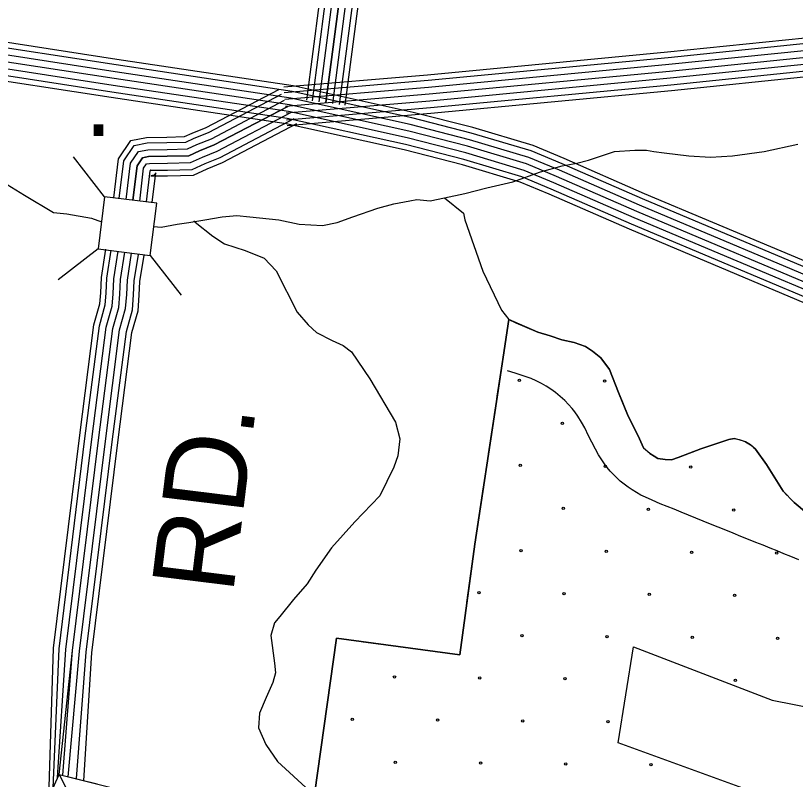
# Model space of a CAD drawing. Extents: x 1788175 to 1969470, y 584502 to 738744.
# Drawn here: x 1833275 to 1836794, y 674823 to 678271 of the extents above; entities that cross this region are included whole.
import ezdxf

# ---------------------------------------------------------------- set-up
doc = ezdxf.new("R2010")
doc.units = 0
for name, color, linetype in [('DESIGN - EROSION CONTROL - Devices', 7, 'Continuous'), ('DESIGN - ROW - Right-of-Way and Easement Labels', 7, 'Continuous'), ('DESIGN - SCRATCH - User 1', 7, 'Continuous'), ('DESIGN - TRANSPORTATION - Text', 7, 'Continuous'), ('DESIGN - UTILITIES - Cable (Underground) with Text', 7, 'Continuous'), ('SURVEY - CONTOURS - Index with Text', 7, 'Continuous'), ('SURVEY - DRAINAGE - Area Shapes', 7, 'Continuous'), ('SURVEY - DRAINAGE - Storm Sewer', 7, 'Continuous'), ('SURVEY - TRANSPORTATION - Roads', 7, 'Continuous'), ('SURVEY - VEGETATION - Features with Text', 7, 'Continuous')]:
    doc.layers.add(name, color=color, linetype=linetype)

msp = doc.modelspace()

# ---------------------------------------------------------------- linework, layer by layer
at = {"layer": 'DESIGN - EROSION CONTROL - Devices'}
for centre in [(1835548.5, 676624.8), (1835933.1, 676621.1), (1835742.7, 676430.6), (1835552.3, 676240.2), (1835936.8, 676236.5), (1836321.4, 676232.8), (1835746.4, 676046.1), (1836130.9, 676042.4), (1836515.5, 676038.6), (1835556, 675855.7), (1835940.5, 675851.9), (1836325.1, 675848.2), (1836709.6, 675844.5), (1835365.6, 675665.3), (1835750.1, 675661.5), (1836134.7, 675657.8), (1836519.2, 675654.1), (1835559.7, 675471.1), (1835944.3, 675467.4), (1836328.8, 675463.7), (1836713.4, 675459.9), (1834984.8, 675284.4), (1835369.3, 675280.7), (1835753.9, 675277), (1836523, 675269.5), (1834794.3, 675094), (1835178.9, 675090.3), (1835563.5, 675086.6), (1835948, 675082.8), (1834988.5, 674899.9), (1835373, 674896.2), (1835757.6, 674892.4), (1836142.2, 674888.7)]:
    msp.add_circle(centre, 5.28, dxfattribs=at)
at = {"layer": 'DESIGN - SCRATCH - User 1'}
for points in [[(1836843.5, 676025.4), (1836787.9, 676072.2), (1836739.1, 676124.1), (1836663.3, 676244.8), (1836613.9, 676312.9), (1836591.8, 676333.5), (1836569.5, 676346.9), (1836540.6, 676356.3), (1836517.2, 676361.9), (1836493.2, 676357.4), (1836367.4, 676314.6), (1836265.5, 676276.3), (1836234.6, 676265.8), (1836206.4, 676266.9), (1836173.6, 676270.9), (1836156, 676281.6), (1836136.8, 676294.6), (1836109.1, 676319), (1836084.1, 676374.4), (1836039.9, 676463), (1835995.3, 676568.9), (1835954.4, 676673.2), (1835915.8, 676725.6), (1835879, 676756.4), (1835846.8, 676777.5), (1835794.9, 676795.4), (1835740, 676806.7), (1835687.1, 676824.8), (1835631.9, 676841.2), (1835501, 676898.3), (1835445, 676529.2), (1835347.3, 675884.1), (1835279.8, 675385.1), (1834723.7, 675460.7), (1834610.2, 674657.8)], [(1836623.6, 674759.7), (1835994, 674987.2), (1836063.4, 675421.3), (1836689.2, 675179.8)], [(1836689.2, 675179.8), (1837178.6, 675084.3), (1837506.4, 675090), (1837806, 674982.5), (1838038.1, 674951.2), (1838136.6, 674914.3), (1838186.7, 675300.9)]]:
    msp.add_lwpolyline(points, dxfattribs=at)
at = {"layer": 'DESIGN - TRANSPORTATION - Text'}
for points in [[(1832897.3, 677994.4), (1832888.9, 677893.5), (1832902.1, 677854.1), (1832908.6, 677788.5), (1832921.7, 677722.9), (1832948, 677670.5), (1832993.9, 677618), (1833033.2, 677591.8), (1833092.3, 677565.5), (1833131.6, 677545.9), (1833216.9, 677519.6), (1833315.3, 677460.6), (1833446.4, 677381.9), (1833505.5, 677375.3), (1833617, 677355.7), (1833662.2, 677339.2)], [(1833899.1, 677319), (1833931.8, 677316.3), (1834003.9, 677329.4), (1834056.4, 677336), (1834128.5, 677349.1), (1834207.3, 677362.2), (1834272.8, 677368.8), (1834331.9, 677362.2), (1834463, 677349.1), (1834554.9, 677329.4), (1834659.8, 677322.9), (1834725.4, 677336), (1834797.5, 677362.2), (1834909, 677401.6), (1834981.2, 677421.2), (1835053.3, 677434.4), (1835086.1, 677440.9), (1835145.2, 677434.4), (1835210.8, 677447.5), (1835302.6, 677467.2), (1835401, 677493.4), (1835519, 677519.6), (1835643.6, 677565.5), (1835742, 677591.8), (1835807.6, 677604.9), (1835860.1, 677618), (1835978.1, 677657.4), (1836070, 677663.9), (1836122.4, 677663.9), (1836155.2, 677657.4), (1836201.1, 677650.8), (1836312.6, 677637.7), (1836411, 677631.1), (1836509.4, 677637.7), (1836653.7, 677657.4), (1836804.5, 677690.2)], [(1835210.8, 677447.5), (1835296.1, 677378.2), (1835302.2, 677348.9), (1835383.2, 677117.7), (1835466.9, 676940.5), (1835501, 676898.3)], [(1834079.3, 677344.6), (1834085.4, 677337.7), (1834164.5, 677274.6), (1834218, 677240), (1834311.5, 677210.8), (1834397, 677175.7), (1834450.2, 677119), (1834545.8, 676931.7), (1834595, 676875.1), (1834632.6, 676840.6), (1834704, 676803.7), (1834753.7, 676781.1), (1834791.3, 676752.6), (1834873.7, 676631.5), (1834989.1, 676435.9), (1835008.2, 676359.6), (1834999.2, 676283.6), (1834981.9, 676232.8)], [(1835501, 676898.3), (1835532.8, 676884.4), (1835631.9, 676841.2), (1835687.1, 676824.8), (1835740, 676806.7), (1835794.9, 676795.4), (1835846.8, 676777.5), (1835879, 676756.4), (1835915.8, 676725.6), (1835954.4, 676673.3), (1835995.3, 676568.9), (1836039.9, 676463), (1836084.1, 676374.4), (1836109.1, 676319), (1836136.8, 676294.6), (1836156, 676281.6), (1836173.6, 676270.9), (1836206.4, 676267), (1836234.6, 676265.8), (1836265.5, 676276.3), (1836367.4, 676314.6), (1836493.2, 676357.4), (1836517.2, 676361.9), (1836540.6, 676356.4), (1836553.8, 676352.1), (1836569.5, 676346.9), (1836591.8, 676333.5), (1836606.2, 676320.1)], [(1836606.2, 676320.1), (1836613.9, 676312.9), (1836663.3, 676244.8), (1836739.1, 676124.1), (1836787.9, 676072.2), (1836843.5, 676025.4)], [(1834981.9, 676232.8), (1834917.9, 676102.5), (1834806.1, 675985), (1834699.9, 675867.6), (1834629.6, 675767.5), (1834591.3, 675706.1), (1834528.5, 675634.8), (1834467.6, 675557.5), (1834443.2, 675529.7), (1834426.5, 675471.9), (1834443, 675347.6), (1834448.4, 675303.5), (1834435.9, 675259.6), (1834405.1, 675191.9), (1834376.2, 675122.2), (1834371.4, 675056.2), (1834404.4, 674979.7), (1834456.7, 674903.7), (1834895.2, 674501.5)]]:
    msp.add_lwpolyline(points, dxfattribs=at)
at = {"layer": 'SURVEY - CONTOURS - Index with Text'}
for points in [[(1840195.7, 676536.6), (1838791.7, 676690.3), (1838391.4, 676732.9), (1838083.6, 676793.1), (1837779.6, 676848.7), (1837259.9, 676999.7), (1837038.3, 677077.3), (1836113.4, 677466.7), (1835751.1, 677625.4), (1835610.3, 677684.1), (1835338.3, 677765.2), (1835069.3, 677833.9), (1834527.4, 677953.8), (1833732.3, 678073.1), (1833043.1, 678179.1)], [(1840190.2, 676480.1), (1838785.6, 676634), (1838382.9, 676676.7), (1838073, 676737.3), (1837766.5, 676793.4), (1837242.6, 676945.6), (1837017.9, 677024.3), (1836091, 677414.6), (1835728.8, 677573.2), (1835591.3, 677630.6), (1835323.1, 677710.5), (1835056.1, 677778.7), (1834517, 677898), (1833723.8, 678017.1), (1833034.4, 678123)], [(1840193.2, 676511), (1838788.9, 676664.8), (1838387.5, 676707.4), (1838078.8, 676767.8), (1837773.6, 676823.6), (1837252, 676975.2), (1837029.1, 677053.3), (1836103.3, 677443.1), (1835741, 677601.7), (1835601.7, 677659.8), (1835331.4, 677740.4), (1835063.3, 677808.9), (1834522.7, 677928.5), (1833728.5, 678047.7), (1833039.2, 678153.7)], [(1840187.2, 676449.3), (1838782.3, 676603.1), (1838378.3, 676646.1), (1838067.3, 676706.9), (1837759.4, 676763.2), (1837233.1, 676916.1), (1837006.8, 676995.4), (1836078.8, 677386.1), (1835716.6, 677544.7), (1835580.8, 677601.3), (1835314.9, 677680.6), (1835048.9, 677748.6), (1834511.4, 677867.5), (1833719.2, 677986.4), (1833029.7, 678092.4)], [(1840187.2, 676449.3), (1838782.3, 676603.1), (1838378.3, 676646.1), (1838067.3, 676706.9), (1837759.4, 676763.2), (1837233.1, 676916.1), (1837006.8, 676995.4), (1836078.8, 677386.1), (1835716.6, 677544.7), (1835580.8, 677601.3), (1835314.9, 677680.6), (1835048.9, 677748.6), (1834511.4, 677867.5), (1833719.2, 677986.4), (1833029.7, 678092.4)], [(1840184.2, 676418.4), (1838778.9, 676572.3), (1838373.7, 676615.4), (1838061.5, 676676.4), (1837752.2, 676733), (1837223.7, 676886.6), (1836995.6, 676966.5), (1836066.6, 677357.7), (1835704.5, 677516.2), (1835570.4, 677572.1), (1835306.6, 677650.7), (1835041.7, 677718.4), (1834505.7, 677837), (1833714.5, 677955.8), (1833025, 678061.7)], [(1840181.2, 676387.6), (1838775.6, 676541.5), (1838369.1, 676584.7), (1838055.8, 676646), (1837745.1, 676702.8), (1837214.2, 676857), (1836984.5, 676937.5), (1836054.3, 677329.2), (1835692.3, 677487.7), (1835560, 677542.9), (1835298.3, 677620.9), (1835034.5, 677688.3), (1834500.1, 677806.5), (1833709.9, 677925.1), (1833020.3, 678031.1)], [(1840178.8, 676363), (1838773, 676516.9), (1838365.4, 676560.2), (1838051.2, 676621.7), (1837739.4, 676678.7), (1837206.7, 676833.5), (1836975.6, 676914.4), (1836044.6, 677306.5), (1835682.6, 677465), (1835551.7, 677519.5), (1835291.7, 677597), (1835028.8, 677664.2), (1834495.5, 677782.2), (1833706.1, 677900.7), (1833016.6, 678006.7)]]:
    msp.add_lwpolyline(points, dxfattribs=at)
at = {"layer": 'SURVEY - DRAINAGE - Area Shapes'}
for points in [[(1836810, 675813.8), (1836772.9, 675828.9), (1836742, 675841.4), (1836711.3, 675853.9), (1836679.8, 675866.8), (1836648.3, 675879.7), (1836615, 675892.9), (1836581.7, 675906.2), (1836548.4, 675919.8), (1836513.7, 675933.8), (1836479.5, 675947.4), (1836444.8, 675961.4), (1836410.6, 675975.4), (1836377.6, 675988.7), (1836344.3, 676002.3), (1836311, 676015.6), (1836277.7, 676029.2), (1836246.2, 676042.1), (1836214.7, 676054.6), (1836183.8, 676067.1), (1836147, 676082.9), (1836118.1, 676096.2), (1836096.9, 676106.4), (1836076.9, 676117.5), (1836057.5, 676129.2), (1836039.2, 676141.7), (1836021.6, 676154.8), (1836003.9, 676169.5), (1835987.8, 676184.1), (1835972.8, 676199.1), (1835958.4, 676214.8), (1835944.9, 676230.9), (1835932.3, 676247.7), (1835920.3, 676265.2), (1835905.9, 676288.6), (1835891.9, 676313.1), (1835875.8, 676344.4), (1835860.9, 676374.4), (1835843.3, 676409.4), (1835828.7, 676436), (1835812, 676462.3), (1835797.9, 676481.7), (1835785.9, 676496.7), (1835770, 676514.9), (1835753, 676532.5), (1835731.8, 676551.9), (1835711, 676569.1), (1835690.1, 676584.8), (1835668.9, 676598.4), (1835648.3, 676610.1), (1835624.2, 676621.9), (1835601.5, 676631.8), (1835579.7, 676640.3), (1835528.7, 676656.6), (1835495.4, 676666.9)], [(1833471.3, 674844.7), (1833578.1, 674633.4), (1833625.9, 674464.7), (1833638.2, 674326.4), (1833635.1, 674238.4), (1833650.4, 674186.1), (1833701.5, 674111.5), (1833734.9, 674071), (1833761.9, 673994.6), (1833824.1, 673689.6), (1833835.1, 673615.4), (1833818.2, 673537.5), (1833740.4, 673232.2), (1833733.1, 673128.2), (1833733.1, 673128.2), (1833764.8, 673105.8), (1833852.3, 673074.7), (1833901.9, 673046.1), (1833931.2, 672987.7), (1833790.6, 671965.3)]]:
    msp.add_lwpolyline(points, dxfattribs=at)
at = {"layer": 'SURVEY - DRAINAGE - Storm Sewer'}
for p, q in [((1833676.4, 677453.1), (1833536.9, 677632.4)), ((1833647, 677217.4), (1833467.7, 677077.9)), ((1833882.7, 677187.9), (1834022.2, 677008.6))]:
    msp.add_line(p, q, dxfattribs=at)
msp.add_lwpolyline([(1833676.4, 677453.1), (1833647, 677217.4), (1833882.7, 677187.9), (1833912.2, 677423.7)], close=True, dxfattribs=at)
at = {"layer": 'SURVEY - TRANSPORTATION - Roads'}
for points in [[(1834485.5, 677948.8), (1835133.7, 678003.7), (1836217.1, 678106.6), (1836837.3, 678170), (1836837.7, 678170.1), (1836845.4, 678183), (1836877.5, 678314), (1836924.7, 678562.4), (1836942.1, 678628.5), (1837007.1, 678673), (1837107.8, 678683.3), (1837824, 678611.5), (1838151.3, 678555), (1838280.6, 678534.7), (1838301.5, 678535.2), (1838288.6, 678525.7), (1838305.3, 678579.8), (1838531, 680087.8), (1838701.4, 681254.6)], [(1834487.6, 677924.2), (1835136, 677979.1), (1836219.6, 678082), (1836842.6, 678145.7), (1836854.3, 678149.6), (1836868.5, 678173.6), (1836901.7, 678308.8), (1836948.8, 678556.9), (1836963.6, 678613.3), (1837015.9, 678649), (1837107.8, 678658.4), (1837820.6, 678587), (1838147.3, 678530.7), (1838278.9, 678509.9), (1838309.8, 678510.6), (1838309.8, 678510.6), (1838329.5, 678574.3), (1838555.5, 680084.2), (1838725.8, 681251)], [(1834490.2, 677893.3), (1835138.7, 677948.2), (1836222.6, 678051.1), (1836849.2, 678115.2), (1836875.1, 678123.9), (1836897.5, 678161.7), (1836932, 678302.2), (1836979.1, 678550.1), (1836990.7, 678594.2), (1837026.9, 678619), (1837107.9, 678627.3), (1837816.5, 678556.2), (1838142.3, 678500.1), (1838276.9, 678478.9), (1838320.3, 678479.9), (1838336.4, 678491.7), (1838359.8, 678567.4), (1838586.1, 680079.6), (1838756.5, 681246.5)], [(1834492.8, 677862.4), (1835141.5, 677917.4), (1836225.6, 678020.3), (1836855.8, 678084.7), (1836895.9, 678098.2), (1836926.5, 678149.9), (1836962.3, 678295.6), (1837009.3, 678543.2), (1837017.7, 678575.2), (1837037.9, 678588.9), (1837107.9, 678596.1), (1837812.3, 678525.5), (1838137.2, 678469.5), (1838274.8, 678447.8), (1838330.8, 678449.1), (1838363, 678472.8), (1838390.1, 678560.5), (1838616.8, 680075.1), (1838787.2, 681242.1)], [(1834492.8, 677862.4), (1835141.5, 677917.4), (1836225.6, 678020.3), (1836855.8, 678084.7), (1836895.9, 678098.2), (1836926.5, 678149.9), (1836962.3, 678295.6), (1837009.3, 678543.2), (1837017.7, 678575.2), (1837037.9, 678588.9), (1837107.9, 678596.1), (1837812.3, 678525.5), (1838137.2, 678469.5), (1838274.8, 678447.8), (1838330.8, 678449.1), (1838363, 678472.8), (1838390.1, 678560.5), (1838616.8, 680075.1), (1838787.2, 681242.1)], [(1834495.4, 677831.5), (1835144.3, 677886.5), (1836228.7, 677989.4), (1836862.4, 678054.2), (1836916.7, 678072.5), (1836955.5, 678138), (1836992.6, 678289), (1837039.6, 678536.4), (1837044.8, 678556.1), (1837048.9, 678558.9), (1837107.9, 678564.9), (1837808.1, 678494.8), (1838132.2, 678438.9), (1838272.7, 678416.7), (1838341.2, 678418.4), (1838389.6, 678453.8), (1838420.4, 678553.6), (1838647.5, 680070.6), (1838817.9, 681237.6)], [(1834498, 677800.7), (1835147, 677855.6), (1836231.7, 677958.6), (1836869, 678023.7), (1836937.5, 678046.8), (1836984.5, 678126.2), (1837022.9, 678282.4), (1837069.9, 678529.6), (1837071.8, 678537), (1837059.9, 678528.9), (1837108, 678533.8), (1837803.9, 678464), (1838127.1, 678408.3), (1838270.7, 678385.7), (1838351.7, 678387.6), (1838416.2, 678434.9), (1838450.7, 678546.7), (1838678.1, 680066), (1838848.5, 681233.1)], [(1834500.2, 677775), (1835149.3, 677830), (1836234.2, 677933), (1836874.5, 677998.4), (1836954.8, 678025.5), (1837008.6, 678116.4), (1837048, 678276.9), (1837095, 678523.9), (1837094.3, 678521.2), (1837069, 678503.9), (1837108, 678507.9), (1837800.4, 678438.5), (1838122.9, 678382.9), (1838269, 678359.9), (1838360.4, 678362.1), (1838438.3, 678419.1), (1838475.9, 678541), (1838703.6, 680062.3), (1838874, 681229.4)], [(1834762.5, 677866.6), (1834877.7, 678751.4), (1834886.2, 678863.4), (1834860.5, 678953.2), (1834774.6, 679001.9)], [(1834737, 677869.9), (1834852.1, 678754), (1834860.2, 678860.7), (1834838.7, 678936), (1834777, 678971)], [(1834706.3, 677873.9), (1834821.3, 678757.2), (1834828.9, 678857.6), (1834812.4, 678915.3), (1834761.7, 678944)], [(1834746.4, 678917), (1834786.1, 678894.5), (1834797.6, 678854.4), (1834790.4, 678760.4), (1834675.5, 677877.9)], [(1834675.5, 677877.9), (1834790.4, 678760.4), (1834797.6, 678854.4), (1834786.1, 678894.5), (1834746.4, 678917)], [(1834614.1, 677885.9), (1834728.7, 678766.7), (1834734.9, 678848), (1834733.4, 678853.1), (1834715.8, 678863.1)], [(1834644.8, 677881.9), (1834759.6, 678763.6), (1834766.2, 678851.2), (1834759.8, 678873.8), (1834731.1, 678890.1)], [(1834589.6, 677889.1), (1834704.1, 678769.3), (1834709.9, 678845.5), (1834712.5, 678836.6), (1834703.6, 678841.6)], [(1833718.1, 677447.9), (1833739.2, 677624.5), (1833795.5, 677706.8), (1833866.1, 677721.1), (1833957.5, 677722.2), (1834037.6, 677724.5), (1834071.3, 677739.4), (1834134.9, 677765.6), (1834462.7, 677937.6)], [(1833742.7, 677444.9), (1833763.1, 677615.5), (1833810.3, 677684.6), (1833868.7, 677696.4), (1833958, 677697.5), (1834043.1, 677699.9), (1834081, 677716.7), (1834145.4, 677743.2), (1834474.2, 677915.7)], [(1833773.4, 677441), (1833793, 677604.3), (1833828.8, 677656.7), (1833872, 677665.4), (1833958.6, 677666.5), (1834050.2, 677669.1), (1834093.2, 677688.2), (1834158.5, 677715.1), (1834488.6, 677888.2)], [(1833804.2, 677437.2), (1833822.8, 677593.1), (1833847.3, 677628.8), (1833875.3, 677634.5), (1833959.2, 677635.5), (1834057.2, 677638.3), (1834105.4, 677659.7), (1834171.6, 677686.9), (1834503, 677860.8)], [(1834503, 677860.8), (1834171.6, 677686.9), (1834105.4, 677659.7), (1834057.2, 677638.3), (1833959.2, 677635.5), (1833875.3, 677634.5), (1833847.3, 677628.8), (1833822.8, 677593.1), (1833804.2, 677437.2)], [(1834503, 677860.8), (1834171.6, 677686.9), (1834105.4, 677659.7), (1834057.2, 677638.3), (1833959.2, 677635.5), (1833875.3, 677634.5), (1833847.3, 677628.8), (1833822.8, 677593.1), (1833804.2, 677437.2)], [(1833834.9, 677433.3), (1833852.7, 677581.9), (1833865.7, 677600.9), (1833878.6, 677603.5), (1833959.8, 677604.5), (1834064.2, 677607.5), (1834117.6, 677631.2), (1834184.8, 677658.8), (1834517.4, 677833.3)], [(1833865.7, 677429.5), (1833882.6, 677570.6), (1833884.2, 677573), (1833881.9, 677572.6), (1833960.5, 677573.5), (1834071.2, 677576.6), (1834129.7, 677602.7), (1834197.9, 677630.7), (1834531.8, 677805.9)], [(1833891.2, 677426.3), (1833907.4, 677561.3), (1833899.6, 677549.9), (1833884.6, 677546.9), (1833961, 677547.8), (1834077, 677551.1), (1834139.9, 677579), (1834208.8, 677607.3), (1834543.8, 677783.1)], [(1833425.2, 674740), (1833446.3, 675415), (1833563.5, 676364.9), (1833628.6, 676875.2), (1833655.2, 676968.9), (1833659.1, 677018.8), (1833662.1, 677088.1), (1833682.1, 677215.7)], [(1833444, 674784.4), (1833470.9, 675412.1), (1833588, 676361.8), (1833652.8, 676870.2), (1833679.6, 676964.5), (1833683.8, 677017.3), (1833686.7, 677085.7), (1833706.5, 677211.9)], [(1833464.5, 674831.3), (1833501.7, 675408.5), (1833618.8, 676357.9), (1833683.3, 676864), (1833710.3, 676959), (1833714.7, 677015.4), (1833717.6, 677082.6), (1833737.1, 677207.1)], [(1833471.3, 674844.7), (1833532.4, 675405), (1833649.5, 676354.1), (1833713.8, 676857.7), (1833740.9, 676953.5), (1833745.7, 677013.5), (1833748.5, 677079.5), (1833767.8, 677202.3)], [(1833488.5, 674841.7), (1833532.4, 675405), (1833649.5, 676354.1), (1833713.8, 676857.7), (1833740.9, 676953.5), (1833745.7, 677013.5), (1833748.5, 677079.5), (1833767.8, 677202.3)], [(1833511.8, 674835.1), (1833563.2, 675401.4), (1833680.3, 676350.2), (1833744.2, 676851.5), (1833771.6, 676948), (1833776.6, 677011.6), (1833779.4, 677076.4), (1833798.4, 677197.5)], [(1833549.8, 674826.7), (1833594, 675397.8), (1833711, 676346.4), (1833774.7, 676845.3), (1833802.3, 676942.5), (1833807.6, 677009.7), (1833810.3, 677073.4), (1833829, 677192.7)], [(1833582.1, 674817.9), (1833619.6, 675394.8), (1833736.6, 676343.2), (1833799.9, 676840.1), (1833827.7, 676937.9), (1833833.2, 677008.2), (1833835.9, 677070.8), (1833854.4, 677188.7)]]:
    msp.add_lwpolyline(points, dxfattribs=at)
at = {"layer": 'SURVEY - VEGETATION - Features with Text'}
for points in [[(1835693.1, 672379.6), (1835794.5, 673049.9), (1835603, 673086.6), (1835827.3, 674521.6), (1834610.2, 674657.8), (1834723.7, 675460.7), (1835279.8, 675385.1), (1835347.3, 675884.1), (1835445, 676529.2), (1835501, 676898.3)], [(1835501, 676898.3), (1835532.8, 676884.4), (1835631.9, 676841.2), (1835687.1, 676824.8), (1835740, 676806.7), (1835794.9, 676795.4), (1835846.8, 676777.5), (1835879, 676756.4), (1835915.8, 676725.6), (1835954.4, 676673.3), (1835995.3, 676568.9), (1836039.9, 676463), (1836084.1, 676374.4), (1836109.1, 676319), (1836136.8, 676294.6), (1836156, 676281.6), (1836173.6, 676270.9), (1836206.4, 676267), (1836234.6, 676265.8), (1836265.5, 676276.3), (1836367.4, 676314.6), (1836493.2, 676357.4), (1836517.2, 676361.9), (1836540.6, 676356.4), (1836553.8, 676352.1), (1836569.5, 676346.9), (1836591.8, 676333.5), (1836606.2, 676320.1)], [(1835501, 676898.3), (1835532.8, 676884.4), (1835631.9, 676841.2), (1835687.1, 676824.8), (1835740, 676806.7), (1835747.5, 676805.2)], [(1835448.7, 676553.1), (1835488.2, 676814.1)], [(1835885.3, 676751.2), (1835915.8, 676725.6), (1835954.4, 676673.3), (1835995.3, 676568.9), (1836013.6, 676525.5)], [(1835409.1, 676292.1), (1835445, 676529.2), (1835448.7, 676553.1)], [(1836013.6, 676525.5), (1836039.9, 676463), (1836084.1, 676374.4), (1836109.1, 676319), (1836136.4, 676294.9)], [(1836276.5, 676280.4), (1836367.4, 676314.6), (1836493.2, 676357.4), (1836517.2, 676361.9), (1836526.6, 676359.7)], [(1836526.6, 676359.7), (1836540.6, 676356.4), (1836553.8, 676352.1), (1836569.5, 676346.9), (1836591.8, 676333.5), (1836606.2, 676320.1)], [(1836606.2, 676320.1), (1836613.9, 676312.9), (1836663.3, 676244.8), (1836739.1, 676124.1), (1836787.9, 676072.2), (1836843.5, 676025.4)], [(1836606.2, 676320.1), (1836613.9, 676312.9), (1836663.3, 676244.8), (1836739.1, 676124.1), (1836757.4, 676104.5)], [(1835347.1, 675882.8), (1835347.3, 675884.1), (1835386.6, 676143.8)], [(1835311.7, 675621.2), (1835347.1, 675882.8)], [(1835105.5, 675408.8), (1835279.8, 675385.1), (1835291.6, 675472.5)], [(1834682.8, 675170.8), (1834719.7, 675432.2)], [(1834843.9, 675444.3), (1835105.5, 675408.8)], [(1834645.8, 674909.4), (1834682.8, 675170.8)], [(1827768.4, 672082.3), (1827786.2, 671618.7), (1828481, 671707.8), (1828650.2, 672200.4), (1828868, 673263.8), (1828607.7, 673958.7), (1828404.2, 674317.5), (1829823.8, 674118.5), (1830061.7, 674018.7), (1830116.7, 674294.6), (1831138, 674153.6), (1831513.8, 673921.7), (1832934, 673023.1), (1833141.3, 672916.3), (1833243.2, 673547), (1832912.6, 673613.4), (1833471.3, 674844.8), (1833874.3, 674744.8), (1834601.4, 674661.8)], [(1833435.5, 674765.8), (1833471.3, 674844.8), (1833643.4, 674802.1)]]:
    msp.add_lwpolyline(points, dxfattribs=at)

# ---------------------------------------------------------------- texts
at = {"layer": 'DESIGN - ROW - Right-of-Way and Easement Labels'}
msp.add_text('RD.', height=370, rotation=82.9677, dxfattribs=at).set_placement((1834255.6, 675655.8))
at = {"layer": 'DESIGN - UTILITIES - Cable (Underground) with Text'}
msp.add_text('.', height=343, dxfattribs=at).set_placement((1833585.4, 677726.9))

doc.saveas('drawing.dxf')
